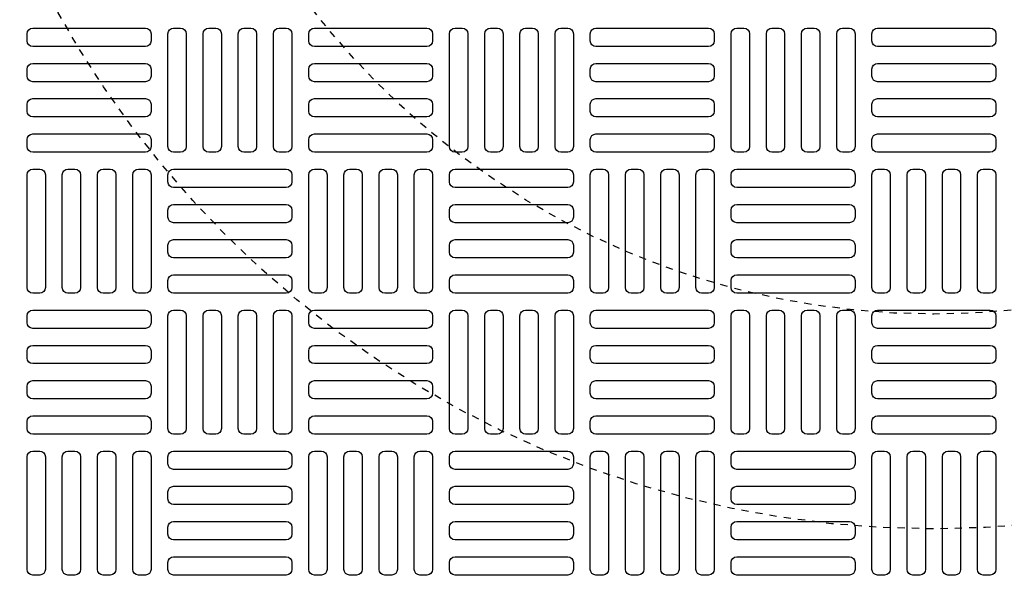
# Model space of a CAD drawing. Extents: x -169 to 7270, y -140 to 2984.
# Tile 478 of 656: x 1508 to 1522, y 1464 to 1472. Entities that reach past the tile are written whole.
import ezdxf

# ---------------------------------------------------------------- set-up
doc = ezdxf.new("R2010")
doc.units = 0
doc.header["$MEASUREMENT"] = 0
doc.linetypes.add('HIDDEN2', pattern=[0.28125, 0.1875, -0.09375])
doc.layers.get('DEFPOINTS').update_dxf_attribs({"linetype": 'CONTINUOUS'})
for name, color, linetype in [('TANK-MANHOLE-COVER-40', 2, 'CONTINUOUS'), ('TANK-MANHOLE-COVER-HATCH-40', 252, 'CONTINUOUS'), ('TANK-SLOPE', 3, 'CONTINUOUS')]:
    doc.layers.add(name, color=color, linetype=linetype)

msp = doc.modelspace()

# ---------------------------------------------------------------- linework, layer by layer
at = {"layer": 'DEFPOINTS', "color": 8, "linetype": 'HIDDEN2', "ltscale": 0.125}
msp.add_circle((1521.25097, 1479.01916), 14, dxfattribs=at)
msp.add_circle((1521.25097, 1479.01916), 14, dxfattribs=at)
msp.add_circle((1521.25097, 1479.01916), 14, dxfattribs=at)
msp.add_circle((1521.25097, 1479.01916), 14, dxfattribs=at)
at = {"layer": 'DEFPOINTS', "color": 8, "linetype": 'HIDDEN2', "ltscale": 0.5}
msp.add_circle((1521.25097, 1479.01916), 11, dxfattribs=at)
msp.add_circle((1521.25097, 1479.01916), 11, dxfattribs=at)
msp.add_circle((1521.25097, 1479.01916), 11, dxfattribs=at)
msp.add_circle((1521.25097, 1479.01916), 11, dxfattribs=at)
at = {"layer": 'TANK-MANHOLE-COVER-40', "color": 4, "linetype": 'Continuous'}
msp.add_circle((1521.2502, 1479.01916), 22.63902, dxfattribs=at)
at = {"layer": 'TANK-MANHOLE-COVER-40', "color": 1, "linetype": 'Continuous'}
msp.add_circle((1521.2502, 1479.01916), 22.44094, dxfattribs=at)
at = {"layer": 'TANK-MANHOLE-COVER-40', "color": 2, "linetype": 'Continuous'}
msp.add_circle((1521.2502, 1479.01916), 21.65354, dxfattribs=at)
at = {"layer": 'TANK-MANHOLE-COVER-HATCH-40', "linetype": 'Continuous', "flags": 128}
for points in [[(1510.30532, 1471.83412, -0.41421356), (1510.22658, 1471.75538), (1508.65177, 1471.75538, -0.41421356), (1508.57303, 1471.83412), (1508.57303, 1471.93255, -0.41421356), (1508.65177, 1472.01129), (1510.22658, 1472.01129, -0.41421356), (1510.30532, 1471.93255)], [(1510.7187, 1472.01129, -0.41421356), (1510.79744, 1471.93255), (1510.79744, 1470.35774, -0.41421356), (1510.7187, 1470.279), (1510.62028, 1470.279, -0.41421356), (1510.54154, 1470.35774), (1510.54154, 1471.93255, -0.41421356), (1510.62028, 1472.01129)], [(1511.21083, 1472.01129, -0.41421356), (1511.28957, 1471.93255), (1511.28957, 1470.35774, -0.41421356), (1511.21083, 1470.279), (1511.1124, 1470.279, -0.41421356), (1511.03366, 1470.35774), (1511.03366, 1471.93255, -0.41421356), (1511.1124, 1472.01129)], [(1511.70296, 1472.01129, -0.41421356), (1511.7817, 1471.93255), (1511.7817, 1470.35774, -0.41421356), (1511.70296, 1470.279), (1511.60453, 1470.279, -0.41421356), (1511.52579, 1470.35774), (1511.52579, 1471.93255, -0.41421356), (1511.60453, 1472.01129)], [(1512.19508, 1472.01129, -0.41421356), (1512.27382, 1471.93255), (1512.27382, 1470.35774, -0.41421356), (1512.19508, 1470.279), (1512.09666, 1470.279, -0.41421356), (1512.01792, 1470.35774), (1512.01792, 1471.93255, -0.41421356), (1512.09666, 1472.01129)], [(1514.24233, 1471.83412, -0.41421356), (1514.16359, 1471.75538), (1512.58878, 1471.75538, -0.41421356), (1512.51004, 1471.83412), (1512.51004, 1471.93255, -0.41421356), (1512.58878, 1472.01129), (1514.16359, 1472.01129, -0.41421356), (1514.24233, 1471.93255)], [(1514.65571, 1472.01129, -0.41421356), (1514.73445, 1471.93255), (1514.73445, 1470.35774, -0.41421356), (1514.65571, 1470.279), (1514.55729, 1470.279, -0.41421356), (1514.47855, 1470.35774), (1514.47855, 1471.93255, -0.41421356), (1514.55729, 1472.01129)], [(1515.14784, 1472.01129, -0.41421356), (1515.22658, 1471.93255), (1515.22658, 1470.35774, -0.41421356), (1515.14784, 1470.279), (1515.04941, 1470.279, -0.41421356), (1514.97067, 1470.35774), (1514.97067, 1471.93255, -0.41421356), (1515.04941, 1472.01129)], [(1515.63996, 1472.01129, -0.41421356), (1515.7187, 1471.93255), (1515.7187, 1470.35774, -0.41421356), (1515.63996, 1470.279), (1515.54154, 1470.279, -0.41421356), (1515.4628, 1470.35774), (1515.4628, 1471.93255, -0.41421356), (1515.54154, 1472.01129)], [(1516.13209, 1472.01129, -0.41421356), (1516.21083, 1471.93255), (1516.21083, 1470.35774, -0.41421356), (1516.13209, 1470.279), (1516.03366, 1470.279, -0.41421356), (1515.95492, 1470.35774), (1515.95492, 1471.93255, -0.41421356), (1516.03366, 1472.01129)], [(1518.17933, 1471.83412, -0.41421356), (1518.10059, 1471.75538), (1516.52579, 1471.75538, -0.41421356), (1516.44705, 1471.83412), (1516.44705, 1471.93255, -0.41421356), (1516.52579, 1472.01129), (1518.10059, 1472.01129, -0.41421356), (1518.17933, 1471.93255)], [(1518.59272, 1472.01129, -0.41421356), (1518.67146, 1471.93255), (1518.67146, 1470.35774, -0.41421356), (1518.59272, 1470.279), (1518.49429, 1470.279, -0.41421356), (1518.41555, 1470.35774), (1518.41555, 1471.93255, -0.41421356), (1518.49429, 1472.01129)], [(1519.08485, 1472.01129, -0.41421356), (1519.16359, 1471.93255), (1519.16359, 1470.35774, -0.41421356), (1519.08485, 1470.279), (1518.98642, 1470.279, -0.41421356), (1518.90768, 1470.35774), (1518.90768, 1471.93255, -0.41421356), (1518.98642, 1472.01129)], [(1519.57697, 1472.01129, -0.41421356), (1519.65571, 1471.93255), (1519.65571, 1470.35774, -0.41421356), (1519.57697, 1470.279), (1519.47855, 1470.279, -0.41421356), (1519.39981, 1470.35774), (1519.39981, 1471.93255, -0.41421356), (1519.47855, 1472.01129)], [(1520.0691, 1472.01129, -0.41421356), (1520.14784, 1471.93255), (1520.14784, 1470.35774, -0.41421356), (1520.0691, 1470.279), (1519.97067, 1470.279, -0.41421356), (1519.89193, 1470.35774), (1519.89193, 1471.93255, -0.41421356), (1519.97067, 1472.01129)], [(1522.11634, 1471.83412, -0.41421356), (1522.0376, 1471.75538), (1520.4628, 1471.75538, -0.41421356), (1520.38406, 1471.83412), (1520.38406, 1471.93255, -0.41421356), (1520.4628, 1472.01129), (1522.0376, 1472.01129, -0.41421356), (1522.11634, 1471.93255)], [(1510.30532, 1471.34199, -0.41421356), (1510.22658, 1471.26325), (1508.65177, 1471.26325, -0.41421356), (1508.57303, 1471.34199), (1508.57303, 1471.44042, -0.41421356), (1508.65177, 1471.51916), (1510.22658, 1471.51916, -0.41421356), (1510.30532, 1471.44042)], [(1514.24233, 1471.34199, -0.41421356), (1514.16359, 1471.26325), (1512.58878, 1471.26325, -0.41421356), (1512.51004, 1471.34199), (1512.51004, 1471.44042, -0.41421356), (1512.58878, 1471.51916), (1514.16359, 1471.51916, -0.41421356), (1514.24233, 1471.44042)], [(1518.17933, 1471.34199, -0.41421356), (1518.10059, 1471.26325), (1516.52579, 1471.26325, -0.41421356), (1516.44705, 1471.34199), (1516.44705, 1471.44042, -0.41421356), (1516.52579, 1471.51916), (1518.10059, 1471.51916, -0.41421356), (1518.17933, 1471.44042)], [(1522.11634, 1471.34199, -0.41421356), (1522.0376, 1471.26325), (1520.4628, 1471.26325, -0.41421356), (1520.38406, 1471.34199), (1520.38406, 1471.44042, -0.41421356), (1520.4628, 1471.51916), (1522.0376, 1471.51916, -0.41421356), (1522.11634, 1471.44042)], [(1510.30532, 1470.84987, -0.41421356), (1510.22658, 1470.77113), (1508.65177, 1470.77113, -0.41421356), (1508.57303, 1470.84987), (1508.57303, 1470.94829, -0.41421356), (1508.65177, 1471.02703), (1510.22658, 1471.02703, -0.41421356), (1510.30532, 1470.94829)], [(1514.24233, 1470.84987, -0.41421356), (1514.16359, 1470.77113), (1512.58878, 1470.77113, -0.41421356), (1512.51004, 1470.84987), (1512.51004, 1470.94829, -0.41421356), (1512.58878, 1471.02703), (1514.16359, 1471.02703, -0.41421356), (1514.24233, 1470.94829)], [(1518.17933, 1470.84987, -0.41421356), (1518.10059, 1470.77113), (1516.52579, 1470.77113, -0.41421356), (1516.44705, 1470.84987), (1516.44705, 1470.94829, -0.41421356), (1516.52579, 1471.02703), (1518.10059, 1471.02703, -0.41421356), (1518.17933, 1470.94829)], [(1522.11634, 1470.84987, -0.41421356), (1522.0376, 1470.77113), (1520.4628, 1470.77113, -0.41421356), (1520.38406, 1470.84987), (1520.38406, 1470.94829, -0.41421356), (1520.4628, 1471.02703), (1522.0376, 1471.02703, -0.41421356), (1522.11634, 1470.94829)], [(1510.30532, 1470.35774, -0.41421356), (1510.22658, 1470.279), (1508.65177, 1470.279, -0.41421356), (1508.57303, 1470.35774), (1508.57303, 1470.45617, -0.41421356), (1508.65177, 1470.53491), (1510.22658, 1470.53491, -0.41421356), (1510.30532, 1470.45617)], [(1514.24233, 1470.35774, -0.41421356), (1514.16359, 1470.279), (1512.58878, 1470.279, -0.41421356), (1512.51004, 1470.35774), (1512.51004, 1470.45617, -0.41421356), (1512.58878, 1470.53491), (1514.16359, 1470.53491, -0.41421356), (1514.24233, 1470.45617)], [(1518.17933, 1470.35774, -0.41421356), (1518.10059, 1470.279), (1516.52579, 1470.279, -0.41421356), (1516.44705, 1470.35774), (1516.44705, 1470.45617, -0.41421356), (1516.52579, 1470.53491), (1518.10059, 1470.53491, -0.41421356), (1518.17933, 1470.45617)], [(1522.11634, 1470.35774, -0.41421356), (1522.0376, 1470.279), (1520.4628, 1470.279, -0.41421356), (1520.38406, 1470.35774), (1520.38406, 1470.45617, -0.41421356), (1520.4628, 1470.53491), (1522.0376, 1470.53491, -0.41421356), (1522.11634, 1470.45617)], [(1508.7502, 1470.04278, -0.41421356), (1508.82894, 1469.96404), (1508.82894, 1468.38924, -0.41421356), (1508.7502, 1468.3105), (1508.65177, 1468.3105, -0.41421356), (1508.57303, 1468.38924), (1508.57303, 1469.96404, -0.41421356), (1508.65177, 1470.04278)], [(1509.24233, 1470.04278, -0.41421356), (1509.32107, 1469.96404), (1509.32107, 1468.38924, -0.41421356), (1509.24233, 1468.3105), (1509.1439, 1468.3105, -0.41421356), (1509.06516, 1468.38924), (1509.06516, 1469.96404, -0.41421356), (1509.1439, 1470.04278)], [(1509.73445, 1470.04278, -0.41421356), (1509.81319, 1469.96404), (1509.81319, 1468.38924, -0.41421356), (1509.73445, 1468.3105), (1509.63603, 1468.3105, -0.41421356), (1509.55729, 1468.38924), (1509.55729, 1469.96404, -0.41421356), (1509.63603, 1470.04278)], [(1510.22658, 1470.04278, -0.41421356), (1510.30532, 1469.96404), (1510.30532, 1468.38924, -0.41421356), (1510.22658, 1468.3105), (1510.12815, 1468.3105, -0.41421356), (1510.04941, 1468.38924), (1510.04941, 1469.96404, -0.41421356), (1510.12815, 1470.04278)], [(1510.54154, 1469.96404, -0.41421356), (1510.62028, 1470.04278), (1512.19508, 1470.04278, -0.41421356), (1512.27382, 1469.96404), (1512.27382, 1469.86562, -0.41421356), (1512.19508, 1469.78688), (1510.62028, 1469.78688, -0.41421356), (1510.54154, 1469.86562)], [(1512.68721, 1470.04278, -0.41421356), (1512.76595, 1469.96404), (1512.76595, 1468.38924, -0.41421356), (1512.68721, 1468.3105), (1512.58878, 1468.3105, -0.41421356), (1512.51004, 1468.38924), (1512.51004, 1469.96404, -0.41421356), (1512.58878, 1470.04278)], [(1513.17933, 1470.04278, -0.41421356), (1513.25807, 1469.96404), (1513.25807, 1468.38924, -0.41421356), (1513.17933, 1468.3105), (1513.08091, 1468.3105, -0.41421356), (1513.00217, 1468.38924), (1513.00217, 1469.96404, -0.41421356), (1513.08091, 1470.04278)], [(1513.67146, 1470.04278, -0.41421356), (1513.7502, 1469.96404), (1513.7502, 1468.38924, -0.41421356), (1513.67146, 1468.3105), (1513.57303, 1468.3105, -0.41421356), (1513.49429, 1468.38924), (1513.49429, 1469.96404, -0.41421356), (1513.57303, 1470.04278)], [(1514.16359, 1470.04278, -0.41421356), (1514.24233, 1469.96404), (1514.24233, 1468.38924, -0.41421356), (1514.16359, 1468.3105), (1514.06516, 1468.3105, -0.41421356), (1513.98642, 1468.38924), (1513.98642, 1469.96404, -0.41421356), (1514.06516, 1470.04278)], [(1514.47855, 1469.96404, -0.41421356), (1514.55729, 1470.04278), (1516.13209, 1470.04278, -0.41421356), (1516.21083, 1469.96404), (1516.21083, 1469.86562, -0.41421356), (1516.13209, 1469.78688), (1514.55729, 1469.78688, -0.41421356), (1514.47855, 1469.86562)], [(1516.62422, 1470.04278, -0.41421356), (1516.70296, 1469.96404), (1516.70296, 1468.38924, -0.41421356), (1516.62422, 1468.3105), (1516.52579, 1468.3105, -0.41421356), (1516.44705, 1468.38924), (1516.44705, 1469.96404, -0.41421356), (1516.52579, 1470.04278)], [(1517.11634, 1470.04278, -0.41421356), (1517.19508, 1469.96404), (1517.19508, 1468.38924, -0.41421356), (1517.11634, 1468.3105), (1517.01792, 1468.3105, -0.41421356), (1516.93918, 1468.38924), (1516.93918, 1469.96404, -0.41421356), (1517.01792, 1470.04278)], [(1517.60847, 1470.04278, -0.41421356), (1517.68721, 1469.96404), (1517.68721, 1468.38924, -0.41421356), (1517.60847, 1468.3105), (1517.51004, 1468.3105, -0.41421356), (1517.4313, 1468.38924), (1517.4313, 1469.96404, -0.41421356), (1517.51004, 1470.04278)], [(1518.10059, 1470.04278, -0.41421356), (1518.17933, 1469.96404), (1518.17933, 1468.38924, -0.41421356), (1518.10059, 1468.3105), (1518.00217, 1468.3105, -0.41421356), (1517.92343, 1468.38924), (1517.92343, 1469.96404, -0.41421356), (1518.00217, 1470.04278)], [(1518.41555, 1469.96404, -0.41421356), (1518.49429, 1470.04278), (1520.0691, 1470.04278, -0.41421356), (1520.14784, 1469.96404), (1520.14784, 1469.86562, -0.41421356), (1520.0691, 1469.78688), (1518.49429, 1469.78688, -0.41421356), (1518.41555, 1469.86562)], [(1520.56122, 1470.04278, -0.41421356), (1520.63996, 1469.96404), (1520.63996, 1468.38924, -0.41421356), (1520.56122, 1468.3105), (1520.4628, 1468.3105, -0.41421356), (1520.38406, 1468.38924), (1520.38406, 1469.96404, -0.41421356), (1520.4628, 1470.04278)], [(1521.05335, 1470.04278, -0.41421356), (1521.13209, 1469.96404), (1521.13209, 1468.38924, -0.41421356), (1521.05335, 1468.3105), (1520.95492, 1468.3105, -0.41421356), (1520.87618, 1468.38924), (1520.87618, 1469.96404, -0.41421356), (1520.95492, 1470.04278)], [(1521.54547, 1470.04278, -0.41421356), (1521.62422, 1469.96404), (1521.62422, 1468.38924, -0.41421356), (1521.54547, 1468.3105), (1521.44705, 1468.3105, -0.41421356), (1521.36831, 1468.38924), (1521.36831, 1469.96404, -0.41421356), (1521.44705, 1470.04278)], [(1522.0376, 1470.04278, -0.41421356), (1522.11634, 1469.96404), (1522.11634, 1468.38924, -0.41421356), (1522.0376, 1468.3105), (1521.93918, 1468.3105, -0.41421356), (1521.86044, 1468.38924), (1521.86044, 1469.96404, -0.41421356), (1521.93918, 1470.04278)], [(1510.54154, 1469.47192, -0.41421356), (1510.62028, 1469.55066), (1512.19508, 1469.55066, -0.41421356), (1512.27382, 1469.47192), (1512.27382, 1469.37349, -0.41421356), (1512.19508, 1469.29475), (1510.62028, 1469.29475, -0.41421356), (1510.54154, 1469.37349)], [(1514.47855, 1469.47192, -0.41421356), (1514.55729, 1469.55066), (1516.13209, 1469.55066, -0.41421356), (1516.21083, 1469.47192), (1516.21083, 1469.37349, -0.41421356), (1516.13209, 1469.29475), (1514.55729, 1469.29475, -0.41421356), (1514.47855, 1469.37349)], [(1518.41555, 1469.47192, -0.41421356), (1518.49429, 1469.55066), (1520.0691, 1469.55066, -0.41421356), (1520.14784, 1469.47192), (1520.14784, 1469.37349, -0.41421356), (1520.0691, 1469.29475), (1518.49429, 1469.29475, -0.41421356), (1518.41555, 1469.37349)], [(1510.54154, 1468.97979, -0.41421356), (1510.62028, 1469.05853), (1512.19508, 1469.05853, -0.41421356), (1512.27382, 1468.97979), (1512.27382, 1468.88136, -0.41421356), (1512.19508, 1468.80262), (1510.62028, 1468.80262, -0.41421356), (1510.54154, 1468.88136)], [(1514.47855, 1468.97979, -0.41421356), (1514.55729, 1469.05853), (1516.13209, 1469.05853, -0.41421356), (1516.21083, 1468.97979), (1516.21083, 1468.88136, -0.41421356), (1516.13209, 1468.80262), (1514.55729, 1468.80262, -0.41421356), (1514.47855, 1468.88136)], [(1518.41555, 1468.97979, -0.41421356), (1518.49429, 1469.05853), (1520.0691, 1469.05853, -0.41421356), (1520.14784, 1468.97979), (1520.14784, 1468.88136, -0.41421356), (1520.0691, 1468.80262), (1518.49429, 1468.80262, -0.41421356), (1518.41555, 1468.88136)], [(1510.54154, 1468.48766, -0.41421356), (1510.62028, 1468.5664), (1512.19508, 1468.5664, -0.41421356), (1512.27382, 1468.48766), (1512.27382, 1468.38924, -0.41421356), (1512.19508, 1468.3105), (1510.62028, 1468.3105, -0.41421356), (1510.54154, 1468.38924)], [(1514.47855, 1468.48766, -0.41421356), (1514.55729, 1468.5664), (1516.13209, 1468.5664, -0.41421356), (1516.21083, 1468.48766), (1516.21083, 1468.38924, -0.41421356), (1516.13209, 1468.3105), (1514.55729, 1468.3105, -0.41421356), (1514.47855, 1468.38924)], [(1518.41555, 1468.48766, -0.41421356), (1518.49429, 1468.5664), (1520.0691, 1468.5664, -0.41421356), (1520.14784, 1468.48766), (1520.14784, 1468.38924, -0.41421356), (1520.0691, 1468.3105), (1518.49429, 1468.3105, -0.41421356), (1518.41555, 1468.38924)], [(1510.30532, 1467.89711, -0.41421356), (1510.22658, 1467.81837), (1508.65177, 1467.81837, -0.41421356), (1508.57303, 1467.89711), (1508.57303, 1467.99554, -0.41421356), (1508.65177, 1468.07428), (1510.22658, 1468.07428, -0.41421356), (1510.30532, 1467.99554)], [(1510.7187, 1468.07428, -0.41421356), (1510.79744, 1467.99554), (1510.79744, 1466.42073, -0.41421356), (1510.7187, 1466.34199), (1510.62028, 1466.34199, -0.41421356), (1510.54154, 1466.42073), (1510.54154, 1467.99554, -0.41421356), (1510.62028, 1468.07428)], [(1511.21083, 1468.07428, -0.41421356), (1511.28957, 1467.99554), (1511.28957, 1466.42073, -0.41421356), (1511.21083, 1466.34199), (1511.1124, 1466.34199, -0.41421356), (1511.03366, 1466.42073), (1511.03366, 1467.99554, -0.41421356), (1511.1124, 1468.07428)], [(1511.70296, 1468.07428, -0.41421356), (1511.7817, 1467.99554), (1511.7817, 1466.42073, -0.41421356), (1511.70296, 1466.34199), (1511.60453, 1466.34199, -0.41421356), (1511.52579, 1466.42073), (1511.52579, 1467.99554, -0.41421356), (1511.60453, 1468.07428)], [(1512.19508, 1468.07428, -0.41421356), (1512.27382, 1467.99554), (1512.27382, 1466.42073, -0.41421356), (1512.19508, 1466.34199), (1512.09666, 1466.34199, -0.41421356), (1512.01792, 1466.42073), (1512.01792, 1467.99554, -0.41421356), (1512.09666, 1468.07428)], [(1514.24233, 1467.89711, -0.41421356), (1514.16359, 1467.81837), (1512.58878, 1467.81837, -0.41421356), (1512.51004, 1467.89711), (1512.51004, 1467.99554, -0.41421356), (1512.58878, 1468.07428), (1514.16359, 1468.07428, -0.41421356), (1514.24233, 1467.99554)], [(1514.65571, 1468.07428, -0.41421356), (1514.73445, 1467.99554), (1514.73445, 1466.42073, -0.41421356), (1514.65571, 1466.34199), (1514.55729, 1466.34199, -0.41421356), (1514.47855, 1466.42073), (1514.47855, 1467.99554, -0.41421356), (1514.55729, 1468.07428)], [(1515.14784, 1468.07428, -0.41421356), (1515.22658, 1467.99554), (1515.22658, 1466.42073, -0.41421356), (1515.14784, 1466.34199), (1515.04941, 1466.34199, -0.41421356), (1514.97067, 1466.42073), (1514.97067, 1467.99554, -0.41421356), (1515.04941, 1468.07428)], [(1515.63996, 1468.07428, -0.41421356), (1515.7187, 1467.99554), (1515.7187, 1466.42073, -0.41421356), (1515.63996, 1466.34199), (1515.54154, 1466.34199, -0.41421356), (1515.4628, 1466.42073), (1515.4628, 1467.99554, -0.41421356), (1515.54154, 1468.07428)], [(1516.13209, 1468.07428, -0.41421356), (1516.21083, 1467.99554), (1516.21083, 1466.42073, -0.41421356), (1516.13209, 1466.34199), (1516.03366, 1466.34199, -0.41421356), (1515.95492, 1466.42073), (1515.95492, 1467.99554, -0.41421356), (1516.03366, 1468.07428)], [(1518.17933, 1467.89711, -0.41421356), (1518.10059, 1467.81837), (1516.52579, 1467.81837, -0.41421356), (1516.44705, 1467.89711), (1516.44705, 1467.99554, -0.41421356), (1516.52579, 1468.07428), (1518.10059, 1468.07428, -0.41421356), (1518.17933, 1467.99554)], [(1518.59272, 1468.07428, -0.41421356), (1518.67146, 1467.99554), (1518.67146, 1466.42073, -0.41421356), (1518.59272, 1466.34199), (1518.49429, 1466.34199, -0.41421356), (1518.41555, 1466.42073), (1518.41555, 1467.99554, -0.41421356), (1518.49429, 1468.07428)], [(1519.08485, 1468.07428, -0.41421356), (1519.16359, 1467.99554), (1519.16359, 1466.42073, -0.41421356), (1519.08485, 1466.34199), (1518.98642, 1466.34199, -0.41421356), (1518.90768, 1466.42073), (1518.90768, 1467.99554, -0.41421356), (1518.98642, 1468.07428)], [(1519.57697, 1468.07428, -0.41421356), (1519.65571, 1467.99554), (1519.65571, 1466.42073, -0.41421356), (1519.57697, 1466.34199), (1519.47855, 1466.34199, -0.41421356), (1519.39981, 1466.42073), (1519.39981, 1467.99554, -0.41421356), (1519.47855, 1468.07428)], [(1520.0691, 1468.07428, -0.41421356), (1520.14784, 1467.99554), (1520.14784, 1466.42073, -0.41421356), (1520.0691, 1466.34199), (1519.97067, 1466.34199, -0.41421356), (1519.89193, 1466.42073), (1519.89193, 1467.99554, -0.41421356), (1519.97067, 1468.07428)], [(1522.11634, 1467.89711, -0.41421356), (1522.0376, 1467.81837), (1520.4628, 1467.81837, -0.41421356), (1520.38406, 1467.89711), (1520.38406, 1467.99554, -0.41421356), (1520.4628, 1468.07428), (1522.0376, 1468.07428, -0.41421356), (1522.11634, 1467.99554)], [(1510.30532, 1467.40499, -0.41421356), (1510.22658, 1467.32625), (1508.65177, 1467.32625, -0.41421356), (1508.57303, 1467.40499), (1508.57303, 1467.50341, -0.41421356), (1508.65177, 1467.58215), (1510.22658, 1467.58215, -0.41421356), (1510.30532, 1467.50341)], [(1514.24233, 1467.40499, -0.41421356), (1514.16359, 1467.32625), (1512.58878, 1467.32625, -0.41421356), (1512.51004, 1467.40499), (1512.51004, 1467.50341, -0.41421356), (1512.58878, 1467.58215), (1514.16359, 1467.58215, -0.41421356), (1514.24233, 1467.50341)], [(1518.17933, 1467.40499, -0.41421356), (1518.10059, 1467.32625), (1516.52579, 1467.32625, -0.41421356), (1516.44705, 1467.40499), (1516.44705, 1467.50341, -0.41421356), (1516.52579, 1467.58215), (1518.10059, 1467.58215, -0.41421356), (1518.17933, 1467.50341)], [(1522.11634, 1467.40499, -0.41421356), (1522.0376, 1467.32625), (1520.4628, 1467.32625, -0.41421356), (1520.38406, 1467.40499), (1520.38406, 1467.50341, -0.41421356), (1520.4628, 1467.58215), (1522.0376, 1467.58215, -0.41421356), (1522.11634, 1467.50341)], [(1510.30532, 1466.91286, -0.41421356), (1510.22658, 1466.83412), (1508.65177, 1466.83412, -0.41421356), (1508.57303, 1466.91286), (1508.57303, 1467.01129, -0.41421356), (1508.65177, 1467.09003), (1510.22658, 1467.09003, -0.41421356), (1510.30532, 1467.01129)], [(1514.24233, 1466.91286, -0.41421356), (1514.16359, 1466.83412), (1512.58878, 1466.83412, -0.41421356), (1512.51004, 1466.91286), (1512.51004, 1467.01129, -0.41421356), (1512.58878, 1467.09003), (1514.16359, 1467.09003, -0.41421356), (1514.24233, 1467.01129)], [(1518.17933, 1466.91286, -0.41421356), (1518.10059, 1466.83412), (1516.52579, 1466.83412, -0.41421356), (1516.44705, 1466.91286), (1516.44705, 1467.01129, -0.41421356), (1516.52579, 1467.09003), (1518.10059, 1467.09003, -0.41421356), (1518.17933, 1467.01129)], [(1522.11634, 1466.91286, -0.41421356), (1522.0376, 1466.83412), (1520.4628, 1466.83412, -0.41421356), (1520.38406, 1466.91286), (1520.38406, 1467.01129, -0.41421356), (1520.4628, 1467.09003), (1522.0376, 1467.09003, -0.41421356), (1522.11634, 1467.01129)], [(1510.30532, 1466.42073, -0.41421356), (1510.22658, 1466.34199), (1508.65177, 1466.34199, -0.41421356), (1508.57303, 1466.42073), (1508.57303, 1466.51916, -0.41421356), (1508.65177, 1466.5979), (1510.22658, 1466.5979, -0.41421356), (1510.30532, 1466.51916)], [(1514.24233, 1466.42073, -0.41421356), (1514.16359, 1466.34199), (1512.58878, 1466.34199, -0.41421356), (1512.51004, 1466.42073), (1512.51004, 1466.51916, -0.41421356), (1512.58878, 1466.5979), (1514.16359, 1466.5979, -0.41421356), (1514.24233, 1466.51916)], [(1518.17933, 1466.42073, -0.41421356), (1518.10059, 1466.34199), (1516.52579, 1466.34199, -0.41421356), (1516.44705, 1466.42073), (1516.44705, 1466.51916, -0.41421356), (1516.52579, 1466.5979), (1518.10059, 1466.5979, -0.41421356), (1518.17933, 1466.51916)], [(1522.11634, 1466.42073, -0.41421356), (1522.0376, 1466.34199), (1520.4628, 1466.34199, -0.41421356), (1520.38406, 1466.42073), (1520.38406, 1466.51916, -0.41421356), (1520.4628, 1466.5979), (1522.0376, 1466.5979, -0.41421356), (1522.11634, 1466.51916)], [(1508.7502, 1466.10577, -0.41421356), (1508.82894, 1466.02703), (1508.82894, 1464.45223, -0.41421356), (1508.7502, 1464.37349), (1508.65177, 1464.37349, -0.41421356), (1508.57303, 1464.45223), (1508.57303, 1466.02703, -0.41421356), (1508.65177, 1466.10577)], [(1509.24233, 1466.10577, -0.41421356), (1509.32107, 1466.02703), (1509.32107, 1464.45223, -0.41421356), (1509.24233, 1464.37349), (1509.1439, 1464.37349, -0.41421356), (1509.06516, 1464.45223), (1509.06516, 1466.02703, -0.41421356), (1509.1439, 1466.10577)], [(1509.73445, 1466.10577, -0.41421356), (1509.81319, 1466.02703), (1509.81319, 1464.45223, -0.41421356), (1509.73445, 1464.37349), (1509.63603, 1464.37349, -0.41421356), (1509.55729, 1464.45223), (1509.55729, 1466.02703, -0.41421356), (1509.63603, 1466.10577)], [(1510.22658, 1466.10577, -0.41421356), (1510.30532, 1466.02703), (1510.30532, 1464.45223, -0.41421356), (1510.22658, 1464.37349), (1510.12815, 1464.37349, -0.41421356), (1510.04941, 1464.45223), (1510.04941, 1466.02703, -0.41421356), (1510.12815, 1466.10577)], [(1510.54154, 1466.02703, -0.41421356), (1510.62028, 1466.10577), (1512.19508, 1466.10577, -0.41421356), (1512.27382, 1466.02703), (1512.27382, 1465.92861, -0.41421356), (1512.19508, 1465.84987), (1510.62028, 1465.84987, -0.41421356), (1510.54154, 1465.92861)], [(1512.68721, 1466.10577, -0.41421356), (1512.76595, 1466.02703), (1512.76595, 1464.45223, -0.41421356), (1512.68721, 1464.37349), (1512.58878, 1464.37349, -0.41421356), (1512.51004, 1464.45223), (1512.51004, 1466.02703, -0.41421356), (1512.58878, 1466.10577)], [(1513.17933, 1466.10577, -0.41421356), (1513.25807, 1466.02703), (1513.25807, 1464.45223, -0.41421356), (1513.17933, 1464.37349), (1513.08091, 1464.37349, -0.41421356), (1513.00217, 1464.45223), (1513.00217, 1466.02703, -0.41421356), (1513.08091, 1466.10577)], [(1513.67146, 1466.10577, -0.41421356), (1513.7502, 1466.02703), (1513.7502, 1464.45223, -0.41421356), (1513.67146, 1464.37349), (1513.57303, 1464.37349, -0.41421356), (1513.49429, 1464.45223), (1513.49429, 1466.02703, -0.41421356), (1513.57303, 1466.10577)], [(1514.16359, 1466.10577, -0.41421356), (1514.24233, 1466.02703), (1514.24233, 1464.45223, -0.41421356), (1514.16359, 1464.37349), (1514.06516, 1464.37349, -0.41421356), (1513.98642, 1464.45223), (1513.98642, 1466.02703, -0.41421356), (1514.06516, 1466.10577)], [(1514.47855, 1466.02703, -0.41421356), (1514.55729, 1466.10577), (1516.13209, 1466.10577, -0.41421356), (1516.21083, 1466.02703), (1516.21083, 1465.92861, -0.41421356), (1516.13209, 1465.84987), (1514.55729, 1465.84987, -0.41421356), (1514.47855, 1465.92861)], [(1516.62422, 1466.10577, -0.41421356), (1516.70296, 1466.02703), (1516.70296, 1464.45223, -0.41421356), (1516.62422, 1464.37349), (1516.52579, 1464.37349, -0.41421356), (1516.44705, 1464.45223), (1516.44705, 1466.02703, -0.41421356), (1516.52579, 1466.10577)], [(1517.11634, 1466.10577, -0.41421356), (1517.19508, 1466.02703), (1517.19508, 1464.45223, -0.41421356), (1517.11634, 1464.37349), (1517.01792, 1464.37349, -0.41421356), (1516.93918, 1464.45223), (1516.93918, 1466.02703, -0.41421356), (1517.01792, 1466.10577)], [(1517.60847, 1466.10577, -0.41421356), (1517.68721, 1466.02703), (1517.68721, 1464.45223, -0.41421356), (1517.60847, 1464.37349), (1517.51004, 1464.37349, -0.41421356), (1517.4313, 1464.45223), (1517.4313, 1466.02703, -0.41421356), (1517.51004, 1466.10577)], [(1518.10059, 1466.10577, -0.41421356), (1518.17933, 1466.02703), (1518.17933, 1464.45223, -0.41421356), (1518.10059, 1464.37349), (1518.00217, 1464.37349, -0.41421356), (1517.92343, 1464.45223), (1517.92343, 1466.02703, -0.41421356), (1518.00217, 1466.10577)], [(1518.41555, 1466.02703, -0.41421356), (1518.49429, 1466.10577), (1520.0691, 1466.10577, -0.41421356), (1520.14784, 1466.02703), (1520.14784, 1465.92861, -0.41421356), (1520.0691, 1465.84987), (1518.49429, 1465.84987, -0.41421356), (1518.41555, 1465.92861)], [(1520.56122, 1466.10577, -0.41421356), (1520.63996, 1466.02703), (1520.63996, 1464.45223, -0.41421356), (1520.56122, 1464.37349), (1520.4628, 1464.37349, -0.41421356), (1520.38406, 1464.45223), (1520.38406, 1466.02703, -0.41421356), (1520.4628, 1466.10577)], [(1521.05335, 1466.10577, -0.41421356), (1521.13209, 1466.02703), (1521.13209, 1464.45223, -0.41421356), (1521.05335, 1464.37349), (1520.95492, 1464.37349, -0.41421356), (1520.87618, 1464.45223), (1520.87618, 1466.02703, -0.41421356), (1520.95492, 1466.10577)], [(1521.54547, 1466.10577, -0.41421356), (1521.62422, 1466.02703), (1521.62422, 1464.45223, -0.41421356), (1521.54547, 1464.37349), (1521.44705, 1464.37349, -0.41421356), (1521.36831, 1464.45223), (1521.36831, 1466.02703, -0.41421356), (1521.44705, 1466.10577)], [(1522.0376, 1466.10577, -0.41421356), (1522.11634, 1466.02703), (1522.11634, 1464.45223, -0.41421356), (1522.0376, 1464.37349), (1521.93918, 1464.37349, -0.41421356), (1521.86044, 1464.45223), (1521.86044, 1466.02703, -0.41421356), (1521.93918, 1466.10577)], [(1510.54154, 1465.53491, -0.41421356), (1510.62028, 1465.61365), (1512.19508, 1465.61365, -0.41421356), (1512.27382, 1465.53491), (1512.27382, 1465.43648, -0.41421356), (1512.19508, 1465.35774), (1510.62028, 1465.35774, -0.41421356), (1510.54154, 1465.43648)], [(1514.47855, 1465.53491, -0.41421356), (1514.55729, 1465.61365), (1516.13209, 1465.61365, -0.41421356), (1516.21083, 1465.53491), (1516.21083, 1465.43648, -0.41421356), (1516.13209, 1465.35774), (1514.55729, 1465.35774, -0.41421356), (1514.47855, 1465.43648)], [(1518.41555, 1465.53491, -0.41421356), (1518.49429, 1465.61365), (1520.0691, 1465.61365, -0.41421356), (1520.14784, 1465.53491), (1520.14784, 1465.43648, -0.41421356), (1520.0691, 1465.35774), (1518.49429, 1465.35774, -0.41421356), (1518.41555, 1465.43648)], [(1510.54154, 1465.04278, -0.41421356), (1510.62028, 1465.12152), (1512.19508, 1465.12152, -0.41421356), (1512.27382, 1465.04278), (1512.27382, 1464.94436, -0.41421356), (1512.19508, 1464.86562), (1510.62028, 1464.86562, -0.41421356), (1510.54154, 1464.94436)], [(1514.47855, 1465.04278, -0.41421356), (1514.55729, 1465.12152), (1516.13209, 1465.12152, -0.41421356), (1516.21083, 1465.04278), (1516.21083, 1464.94436, -0.41421356), (1516.13209, 1464.86562), (1514.55729, 1464.86562, -0.41421356), (1514.47855, 1464.94436)], [(1518.41555, 1465.04278, -0.41421356), (1518.49429, 1465.12152), (1520.0691, 1465.12152, -0.41421356), (1520.14784, 1465.04278), (1520.14784, 1464.94436, -0.41421356), (1520.0691, 1464.86562), (1518.49429, 1464.86562, -0.41421356), (1518.41555, 1464.94436)], [(1510.54154, 1464.55066, -0.41421356), (1510.62028, 1464.6294), (1512.19508, 1464.6294, -0.41421356), (1512.27382, 1464.55066), (1512.27382, 1464.45223, -0.41421356), (1512.19508, 1464.37349), (1510.62028, 1464.37349, -0.41421356), (1510.54154, 1464.45223)], [(1514.47855, 1464.55066, -0.41421356), (1514.55729, 1464.6294), (1516.13209, 1464.6294, -0.41421356), (1516.21083, 1464.55066), (1516.21083, 1464.45223, -0.41421356), (1516.13209, 1464.37349), (1514.55729, 1464.37349, -0.41421356), (1514.47855, 1464.45223)], [(1518.41555, 1464.55066, -0.41421356), (1518.49429, 1464.6294), (1520.0691, 1464.6294, -0.41421356), (1520.14784, 1464.55066), (1520.14784, 1464.45223, -0.41421356), (1520.0691, 1464.37349), (1518.49429, 1464.37349, -0.41421356), (1518.41555, 1464.45223)]]:
    msp.add_lwpolyline(points, format="xyb", close=True, dxfattribs=at)
at = {"layer": 'TANK-SLOPE'}
msp.add_lwpolyline([(1521.83667, 1513.58933, 1.01702303), (1521.83605, 1444.32116), (1521.83667, 1444.32117)], format="xyb", dxfattribs=at)

doc.saveas('drawing.dxf')
